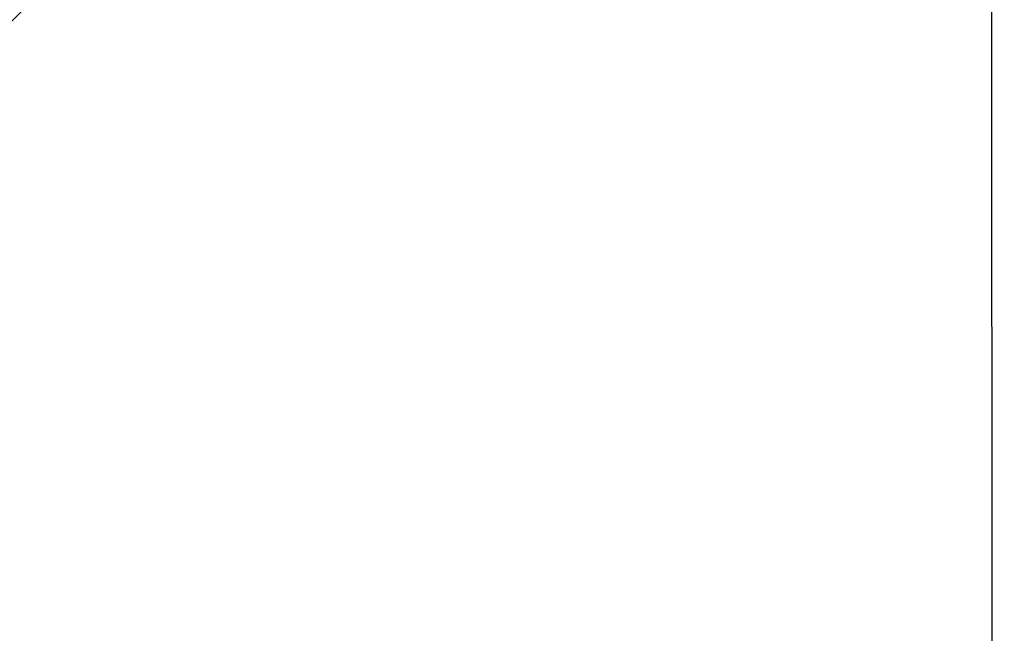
# Model space of a CAD drawing. Header units: millimetres. Extents: x -14064 to 10606674, y -83552 to 74051.
# Tile 389 of 656: x 25467 to 25496, y -26046 to -26028. Entities that reach past the tile are written whole.
import ezdxf

# ---------------------------------------------------------------- set-up
doc = ezdxf.new("R2010")
doc.units = ezdxf.units.MM

msp = doc.modelspace()

# ---------------------------------------------------------------- hatches: boundary and pattern name
at = {"lineweight": 9}
h = msp.add_hatch(dxfattribs=at)
h.set_pattern_fill('ANSI33', color=256, scale=50)
h.set_pattern_definition([(45, (-84081.94, 20679.62), (-224.5064, 224.5064), []), (45, (-83857.43, 20679.62), (-224.5064, 224.5064), [158.75, -79.375])])
h.paths.add_polyline_path([(25495.04788, -25693.42121), (25061.04788, -25687.62166), (25061.04788, -25617.3544), (24926.40041, -25617.3544, -1), (24905.69535, -25617.3544), (24771.04788, -25617.3544), (24771.04788, -25883.13168), (24871.04788, -25883.13168), (24871.04788, -25893.13168), (24771.04788, -25893.13168), (24771.04788, -26053.13168), (24871.04788, -26053.13168), (24871.04788, -26063.13166), (25049.06221, -26063.13168, -0.41421352), (25046.06221, -26060.13168), (25046.06221, -26057.13168), (25092.46221, -26057.13168), (25092.46221, -26047.13168), (25217.54925, -26047.13168), (25217.54925, -26045.13168), (25377.54925, -26045.13168), (25495.32415, -26047.13168)])
h.paths.add_polyline_path([(25495.33665, -26063.13168), (25106.06221, -26063.13168), (25106.06221, -26097.13168), (25095.04787, -26097.1342), (25095.04784, -26240.42118), (25095.04771, -26502.06449), (25495.67948, -26502.06449)])
edge = h.paths.add_edge_path()
edge.add_line((25061.04788, -24496.63269), (25057.54788, -24496.63269))
edge.add_arc((25057.54788, -24493.13269), 3.5, 180, 270, ccw=False)
edge.add_line((25054.04788, -24493.13269), (25054.04788, -24477.13269))
edge.add_arc((25047.04788, -24477.13269), 7, 0, 90)
edge.add_line((25047.04788, -24470.13269), (25003.04788, -24470.13269))
edge.add_arc((25003.04788, -24468.13269), 2, 180, 270, ccw=False)
edge.add_line((25001.04788, -24468.13269), (25001.04788, -24465.13269))
edge.add_arc((25003.04788, -24465.13269), 2, 90, 180, ccw=False)
edge.add_line((25003.04788, -24463.13269), (24911.04788, -24463.13269))
edge.add_line((24911.04788, -24463.13269), (24911.04788, -24763.13269))
edge.add_line((24911.04788, -24763.13269), (24771.04788, -24763.13269))
edge.add_line((24771.04788, -24763.13269), (24771.04788, -25617.3544))
edge.add_line((24771.04788, -25617.3544), (24905.69535, -25617.3544))
edge.add_arc((24916.04788, -25617.3544), 10.35253, 0, 180, ccw=False)
edge.add_line((24926.40041, -25617.3544), (25061.04788, -25617.3544))
edge.add_line((25061.04788, -25617.3544), (25061.04788, -25112.1659))
edge.add_line((25061.04788, -25112.1659), (25013.5476, -25112.1659))
edge.add_line((25013.5476, -25112.1659), (25013.5476, -25109.02554))
edge.add_line((25013.5476, -25109.02554), (25061.04788, -25109.02554))
edge.add_line((25061.04788, -25109.02554), (25061.04788, -24496.63269))

# ---------------------------------------------------------------- linework, layer by layer
msp.add_line((25495.67948, -26502.06449), (25495.04788, -25693.42121))

doc.saveas('drawing.dxf')
